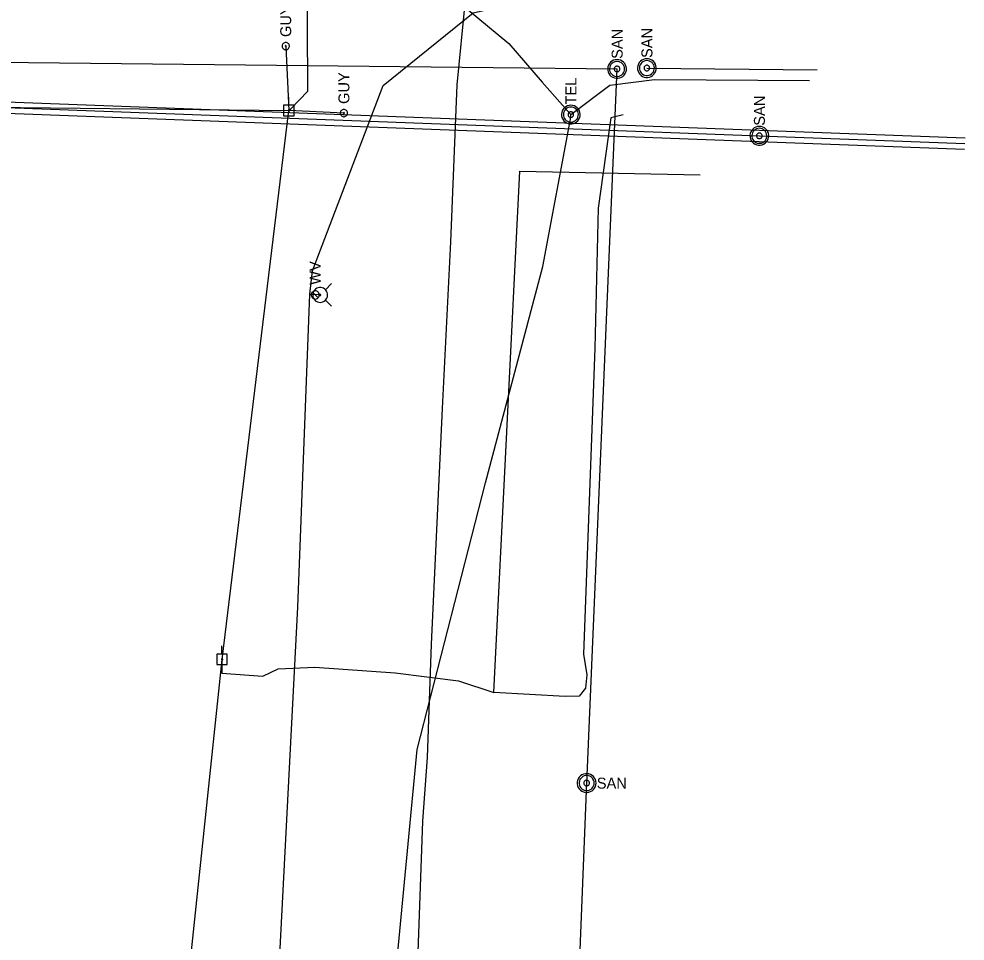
# Model space of a CAD drawing. Extents: x 600849 to 606371, y 330010 to 403088.
# Drawn here: x 602432 to 602764.9, y 357870.5 to 358195.1 of the extents above; entities that cross this region are included whole.
import ezdxf

# ---------------------------------------------------------------- set-up
doc = ezdxf.new("R2010")
doc.units = 0
for name, color, linetype in [('E_UTL_E_UG', 7, 'Continuous'), ('E_UTL_EGuyWire', 7, 'Continuous'), ('E_UTL_EPowerPole', 7, 'Continuous'), ('E_UTL_G_UG', 7, 'Continuous'), ('E_UTL_Overhead', 7, 'Continuous'), ('E_UTL_SAN', 7, 'Continuous'), ('E_UTL_SAN_MH', 7, 'Continuous'), ('E_UTL_SAN_UG', 7, 'Continuous'), ('E_UTL_T_MH', 7, 'Continuous'), ('E_UTL_T_UG', 7, 'Continuous'), ('E_UTL_TV_UG', 7, 'Continuous'), ('E_UTL_W', 7, 'Continuous'), ('E_UTL_W_UG', 7, 'Continuous'), ('E_UTL_WHydrant', 7, 'Continuous')]:
    doc.layers.add(name, color=color, linetype=linetype)

msp = doc.modelspace()

# ---------------------------------------------------------------- linework, layer by layer
at = {"layer": 'E_UTL_E_UG'}
for points in [[(602644.62, 358161.36), (602640.32, 358160.22), (602635.8, 358128.45), (602634.65, 358079.17), (602630.7, 357971.51), (602631.79, 357964.29), (602631.35, 357959.55), (602629.2, 357956.71), (602624.22, 357956.61), (602599.16, 357958)], [(602599.16, 357958), (602608.33, 358141.49), (602671.7, 358140.25)], [(602503.49, 357969.66), (602503.39, 357968.84), (602503.47, 357964.81), (602517.91, 357963.79), (602523.22, 357966.4), (602536.13, 357966.95), (602564.47, 357964.89), (602586.74, 357962.17), (602599.16, 357958)]]:
    msp.add_lwpolyline(points, dxfattribs=at)
at = {"layer": 'E_UTL_EGuyWire'}
for p in [(602525.91, 358185.51), (602546.37, 358161.94)]:
    msp.add_line(p, (602527.03, 358162.85), dxfattribs=at)
for points in [[(602525.91, 358186.8), (602525.67, 358186.77), (602525.44, 358186.71), (602525.22, 358186.59), (602525.03, 358186.44), (602524.87, 358186.26), (602524.75, 358186.05), (602524.67, 358185.82), (602524.63, 358185.57), (602524.64, 358185.33), (602524.7, 358185.09), (602524.8, 358184.87), (602524.95, 358184.67), (602525.12, 358184.5), (602525.33, 358184.37), (602525.55, 358184.28), (602525.79, 358184.24), (602526.04, 358184.24), (602526.28, 358184.28), (602526.5, 358184.37), (602526.71, 358184.5), (602526.88, 358184.67), (602527.03, 358184.87), (602527.13, 358185.09), (602527.19, 358185.33), (602527.2, 358185.57), (602527.16, 358185.82), (602527.08, 358186.05), (602526.96, 358186.26), (602526.8, 358186.44), (602526.61, 358186.59), (602526.39, 358186.71), (602526.16, 358186.77), (602525.91, 358186.8)], [(602525.91, 358185.67), (602525.88, 358185.67), (602525.86, 358185.66), (602525.83, 358185.65), (602525.8, 358185.63), (602525.78, 358185.61), (602525.77, 358185.58), (602525.76, 358185.55), (602525.75, 358185.52), (602525.76, 358185.49), (602525.76, 358185.46), (602525.78, 358185.43), (602525.79, 358185.41), (602525.82, 358185.39), (602525.84, 358185.37), (602525.87, 358185.36), (602525.9, 358185.35), (602525.93, 358185.35), (602525.96, 358185.36), (602525.99, 358185.37), (602526.01, 358185.39), (602526.04, 358185.41), (602526.05, 358185.43), (602526.07, 358185.46), (602526.07, 358185.49), (602526.08, 358185.52), (602526.07, 358185.55), (602526.06, 358185.58), (602526.05, 358185.61), (602526.03, 358185.63), (602526, 358185.65), (602525.97, 358185.66), (602525.95, 358185.67), (602525.91, 358185.67)], [(602546.37, 358163.23), (602546.13, 358163.2), (602545.9, 358163.14), (602545.68, 358163.02), (602545.49, 358162.87), (602545.33, 358162.69), (602545.21, 358162.48), (602545.13, 358162.25), (602545.09, 358162), (602545.1, 358161.76), (602545.16, 358161.52), (602545.26, 358161.3), (602545.41, 358161.1), (602545.58, 358160.93), (602545.79, 358160.8), (602546.01, 358160.71), (602546.25, 358160.67), (602546.5, 358160.67), (602546.74, 358160.71), (602546.96, 358160.8), (602547.17, 358160.93), (602547.34, 358161.1), (602547.49, 358161.3), (602547.59, 358161.52), (602547.65, 358161.76), (602547.66, 358162), (602547.62, 358162.25), (602547.54, 358162.48), (602547.42, 358162.69), (602547.26, 358162.87), (602547.07, 358163.02), (602546.85, 358163.14), (602546.62, 358163.2), (602546.37, 358163.23)], [(602546.37, 358162.1), (602546.34, 358162.1), (602546.32, 358162.09), (602546.29, 358162.08), (602546.26, 358162.06), (602546.24, 358162.04), (602546.23, 358162.01), (602546.22, 358161.98), (602546.21, 358161.95), (602546.22, 358161.92), (602546.22, 358161.89), (602546.24, 358161.86), (602546.25, 358161.84), (602546.28, 358161.82), (602546.3, 358161.8), (602546.33, 358161.79), (602546.36, 358161.78), (602546.39, 358161.78), (602546.42, 358161.79), (602546.45, 358161.8), (602546.47, 358161.82), (602546.5, 358161.84), (602546.51, 358161.86), (602546.53, 358161.89), (602546.53, 358161.92), (602546.54, 358161.95), (602546.53, 358161.98), (602546.52, 358162.01), (602546.51, 358162.04), (602546.49, 358162.06), (602546.46, 358162.08), (602546.43, 358162.09), (602546.41, 358162.1), (602546.37, 358162.1)]]:
    msp.add_lwpolyline(points, dxfattribs=at)
at = {"layer": 'E_UTL_EPowerPole'}
for points in [[(602527, 358164.7), (602527, 358167.6)], [(602528.85, 358164.7), (602525.16, 358164.7)], [(602525.16, 358164.7), (602525.16, 358161)], [(602527.27, 358162.85), (602527.27, 358162.9), (602527.26, 358162.94), (602527.24, 358162.98), (602527.21, 358163.02), (602527.17, 358163.05), (602527.13, 358163.07), (602527.09, 358163.09), (602527.05, 358163.09), (602527, 358163.09), (602526.96, 358163.08), (602526.92, 358163.06), (602526.88, 358163.03), (602526.85, 358163), (602526.82, 358162.96), (602526.81, 358162.92), (602526.8, 358162.88), (602526.8, 358162.83), (602526.81, 358162.79), (602526.82, 358162.74), (602526.85, 358162.71), (602526.88, 358162.67), (602526.92, 358162.65), (602526.96, 358162.63), (602527, 358162.62), (602527.05, 358162.62), (602527.09, 358162.62), (602527.13, 358162.64), (602527.17, 358162.66), (602527.21, 358162.69), (602527.24, 358162.72), (602527.26, 358162.76), (602527.27, 358162.81), (602527.27, 358162.85)], [(602528.85, 358161), (602528.85, 358164.7)], [(602525.16, 358161), (602528.85, 358161)], [(602503.46, 357971.51), (602503.46, 357974.42)], [(602505.31, 357971.51), (602501.62, 357971.51)], [(602501.62, 357971.51), (602501.62, 357967.82)], [(602503.73, 357969.66), (602503.73, 357969.71), (602503.72, 357969.75), (602503.7, 357969.79), (602503.67, 357969.83), (602503.63, 357969.86), (602503.59, 357969.88), (602503.55, 357969.9), (602503.51, 357969.9), (602503.46, 357969.9), (602503.42, 357969.89), (602503.38, 357969.87), (602503.34, 357969.84), (602503.31, 357969.81), (602503.28, 357969.77), (602503.27, 357969.73), (602503.26, 357969.69), (602503.26, 357969.64), (602503.27, 357969.6), (602503.28, 357969.55), (602503.31, 357969.52), (602503.34, 357969.48), (602503.38, 357969.46), (602503.42, 357969.44), (602503.46, 357969.43), (602503.51, 357969.43), (602503.55, 357969.43), (602503.59, 357969.45), (602503.63, 357969.47), (602503.67, 357969.5), (602503.7, 357969.53), (602503.72, 357969.58), (602503.73, 357969.62), (602503.73, 357969.66)], [(602505.31, 357967.82), (602505.31, 357971.51)], [(602501.62, 357967.82), (602505.31, 357967.82)]]:
    msp.add_lwpolyline(points, dxfattribs=at)
at = {"layer": 'E_UTL_G_UG'}
msp.add_lwpolyline([(602557.64, 357483.56), (602560.98, 357548.57), (602563.27, 357603.24), (602563.93, 357643.57), (602566.4, 357718.41), (602570.69, 357818.6), (602571.56, 357840.38), (602574.18, 357912.73), (602575.78, 357935.18), (602577.23, 357975.01), (602581.08, 358057.92), (602584, 358116.64), (602586.26, 358171.85), (602589.11, 358201.74), (602588.26, 358210.45)], dxfattribs=at)
at = {"layer": 'E_UTL_Overhead'}
for points in [[(601965.3, 358142.36), (602141.6, 358165.66), (602275.19, 358165.61), (602527.03, 358162.85)], [(602449.76, 357097.34), (602464.13, 357263.9), (602438.17, 357346.62), (602460.46, 357564.01), (602481.91, 357764.59), (602503.49, 357969.66), (602527.03, 358162.85)]]:
    msp.add_lwpolyline(points, dxfattribs=at)
at = {"layer": 'E_UTL_SAN'}
for points in [[(602635.09, 357926.15), (602635.03, 357926.77), (602634.85, 357927.37), (602634.56, 357927.93), (602634.17, 357928.42), (602633.7, 357928.83), (602633.16, 357929.15), (602632.56, 357929.35), (602631.94, 357929.44), (602631.32, 357929.41), (602630.71, 357929.26), (602630.14, 357929), (602629.63, 357928.64), (602629.19, 357928.19), (602628.85, 357927.66), (602628.62, 357927.08), (602628.5, 357926.46), (602628.5, 357925.83), (602628.62, 357925.22), (602628.85, 357924.63), (602629.19, 357924.11), (602629.63, 357923.65), (602630.14, 357923.29), (602630.71, 357923.03), (602631.32, 357922.88), (602631.94, 357922.85), (602632.56, 357922.94), (602633.16, 357923.14), (602633.7, 357923.46), (602634.17, 357923.87), (602634.56, 357924.36), (602634.85, 357924.92), (602635.03, 357925.52), (602635.09, 357926.15)], [(602634.43, 357926.15), (602634.38, 357926.64), (602634.24, 357927.13), (602634.01, 357927.57), (602633.7, 357927.97), (602633.32, 357928.3), (602632.88, 357928.55), (602632.41, 357928.71), (602631.91, 357928.78), (602631.41, 357928.76), (602630.92, 357928.64), (602630.47, 357928.43), (602630.06, 357928.14), (602629.71, 357927.78), (602629.44, 357927.36), (602629.25, 357926.89), (602629.16, 357926.4), (602629.16, 357925.89), (602629.25, 357925.4), (602629.44, 357924.94), (602629.71, 357924.51), (602630.06, 357924.15), (602630.47, 357923.86), (602630.92, 357923.65), (602631.41, 357923.53), (602631.91, 357923.51), (602632.41, 357923.58), (602632.88, 357923.74), (602633.32, 357923.99), (602633.7, 357924.32), (602634.01, 357924.72), (602634.24, 357925.16), (602634.38, 357925.65), (602634.43, 357926.15)], [(602632.78, 357926.15), (602632.76, 357926.33), (602632.71, 357926.51), (602632.62, 357926.68), (602632.5, 357926.83), (602632.36, 357926.95), (602632.2, 357927.05), (602632.02, 357927.11), (602631.83, 357927.13), (602631.65, 357927.13), (602631.46, 357927.08), (602631.29, 357927), (602631.14, 357926.89), (602631.01, 357926.76), (602630.91, 357926.6), (602630.84, 357926.42), (602630.8, 357926.24), (602630.8, 357926.05), (602630.84, 357925.87), (602630.91, 357925.69), (602631.01, 357925.53), (602631.14, 357925.4), (602631.29, 357925.29), (602631.46, 357925.21), (602631.65, 357925.17), (602631.83, 357925.16), (602632.02, 357925.18), (602632.2, 357925.24), (602632.36, 357925.34), (602632.5, 357925.46), (602632.62, 357925.61), (602632.71, 357925.78), (602632.76, 357925.96), (602632.78, 357926.15)]]:
    msp.add_lwpolyline(points, dxfattribs=at)
at = {"layer": 'E_UTL_SAN_MH'}
for points in [[(602642.48, 358180.77), (602641.86, 358180.71), (602641.26, 358180.53), (602640.7, 358180.24), (602640.21, 358179.85), (602639.8, 358179.38), (602639.48, 358178.84), (602639.28, 358178.24), (602639.19, 358177.62), (602639.22, 358177), (602639.37, 358176.39), (602639.63, 358175.82), (602639.99, 358175.3), (602640.44, 358174.87), (602640.97, 358174.53), (602641.55, 358174.3), (602642.17, 358174.18), (602642.8, 358174.18), (602643.41, 358174.3), (602644, 358174.53), (602644.52, 358174.87), (602644.98, 358175.3), (602645.34, 358175.82), (602645.6, 358176.39), (602645.75, 358177), (602645.78, 358177.62), (602645.69, 358178.24), (602645.49, 358178.84), (602645.17, 358179.38), (602644.76, 358179.85), (602644.27, 358180.24), (602643.71, 358180.53), (602643.11, 358180.71), (602642.48, 358180.77)], [(602642.48, 358180.11), (602641.98, 358180.06), (602641.5, 358179.92), (602641.06, 358179.69), (602640.66, 358179.38), (602640.33, 358179), (602640.08, 358178.56), (602639.92, 358178.09), (602639.85, 358177.59), (602639.87, 358177.09), (602639.99, 358176.6), (602640.2, 358176.15), (602640.49, 358175.74), (602640.85, 358175.39), (602641.27, 358175.12), (602641.74, 358174.93), (602642.23, 358174.84), (602642.73, 358174.84), (602643.23, 358174.93), (602643.69, 358175.12), (602644.12, 358175.39), (602644.48, 358175.74), (602644.77, 358176.15), (602644.98, 358176.6), (602645.1, 358177.09), (602645.12, 358177.59), (602645.05, 358178.09), (602644.88, 358178.56), (602644.63, 358179), (602644.31, 358179.38), (602643.91, 358179.69), (602643.46, 358179.92), (602642.98, 358180.06), (602642.48, 358180.11)], [(602642.48, 358178.46), (602642.3, 358178.44), (602642.12, 358178.38), (602641.95, 358178.3), (602641.8, 358178.18), (602641.68, 358178.04), (602641.58, 358177.88), (602641.52, 358177.7), (602641.49, 358177.51), (602641.5, 358177.32), (602641.55, 358177.14), (602641.63, 358176.97), (602641.74, 358176.82), (602641.87, 358176.69), (602642.03, 358176.59), (602642.2, 358176.52), (602642.39, 358176.48), (602642.58, 358176.48), (602642.76, 358176.52), (602642.94, 358176.59), (602643.1, 358176.69), (602643.23, 358176.82), (602643.34, 358176.97), (602643.42, 358177.14), (602643.46, 358177.32), (602643.47, 358177.51), (602643.45, 358177.7), (602643.38, 358177.88), (602643.29, 358178.04), (602643.17, 358178.18), (602643.02, 358178.3), (602642.85, 358178.38), (602642.67, 358178.44), (602642.48, 358178.46)], [(602652.97, 358181.08), (602652.35, 358181.02), (602651.75, 358180.84), (602651.19, 358180.55), (602650.7, 358180.16), (602650.29, 358179.69), (602649.97, 358179.15), (602649.77, 358178.55), (602649.68, 358177.93), (602649.71, 358177.31), (602649.86, 358176.7), (602650.12, 358176.13), (602650.48, 358175.61), (602650.93, 358175.18), (602651.46, 358174.84), (602652.04, 358174.61), (602652.66, 358174.49), (602653.29, 358174.49), (602653.9, 358174.61), (602654.49, 358174.84), (602655.01, 358175.18), (602655.47, 358175.61), (602655.83, 358176.13), (602656.09, 358176.7), (602656.24, 358177.31), (602656.27, 358177.93), (602656.18, 358178.55), (602655.98, 358179.15), (602655.66, 358179.69), (602655.25, 358180.16), (602654.76, 358180.55), (602654.2, 358180.84), (602653.6, 358181.02), (602652.97, 358181.08)], [(602652.97, 358180.42), (602652.47, 358180.37), (602651.99, 358180.23), (602651.55, 358180), (602651.15, 358179.69), (602650.82, 358179.31), (602650.57, 358178.87), (602650.41, 358178.4), (602650.34, 358177.9), (602650.36, 358177.4), (602650.48, 358176.91), (602650.69, 358176.46), (602650.98, 358176.05), (602651.34, 358175.7), (602651.76, 358175.43), (602652.23, 358175.24), (602652.72, 358175.15), (602653.22, 358175.15), (602653.72, 358175.24), (602654.18, 358175.43), (602654.61, 358175.7), (602654.97, 358176.05), (602655.26, 358176.46), (602655.47, 358176.91), (602655.59, 358177.4), (602655.61, 358177.9), (602655.54, 358178.4), (602655.37, 358178.87), (602655.12, 358179.31), (602654.8, 358179.69), (602654.4, 358180), (602653.95, 358180.23), (602653.47, 358180.37), (602652.97, 358180.42)], [(602652.97, 358178.77), (602652.79, 358178.75), (602652.61, 358178.69), (602652.44, 358178.61), (602652.29, 358178.49), (602652.17, 358178.35), (602652.07, 358178.19), (602652.01, 358178.01), (602651.98, 358177.82), (602651.99, 358177.63), (602652.04, 358177.45), (602652.12, 358177.28), (602652.23, 358177.13), (602652.36, 358177), (602652.52, 358176.9), (602652.69, 358176.83), (602652.88, 358176.79), (602653.07, 358176.79), (602653.25, 358176.83), (602653.43, 358176.9), (602653.59, 358177), (602653.72, 358177.13), (602653.83, 358177.28), (602653.91, 358177.45), (602653.95, 358177.63), (602653.96, 358177.82), (602653.94, 358178.01), (602653.87, 358178.19), (602653.78, 358178.35), (602653.66, 358178.49), (602653.51, 358178.61), (602653.34, 358178.69), (602653.16, 358178.75), (602652.97, 358178.77)], [(602692.55, 358157.24), (602691.92, 358157.18), (602691.32, 358157), (602690.76, 358156.71), (602690.27, 358156.33), (602689.86, 358155.85), (602689.55, 358155.31), (602689.34, 358154.72), (602689.25, 358154.1), (602689.28, 358153.47), (602689.43, 358152.86), (602689.69, 358152.29), (602690.05, 358151.78), (602690.51, 358151.34), (602691.04, 358151.01), (602691.62, 358150.77), (602692.23, 358150.65), (602692.86, 358150.65), (602693.48, 358150.77), (602694.06, 358151.01), (602694.59, 358151.34), (602695.04, 358151.78), (602695.41, 358152.29), (602695.67, 358152.86), (602695.81, 358153.47), (602695.84, 358154.1), (602695.75, 358154.72), (602695.55, 358155.31), (602695.24, 358155.85), (602694.83, 358156.33), (602694.33, 358156.71), (602693.77, 358157), (602693.17, 358157.18), (602692.55, 358157.24)], [(602692.55, 358156.58), (602692.05, 358156.53), (602691.57, 358156.39), (602691.12, 358156.16), (602690.73, 358155.85), (602690.4, 358155.47), (602690.15, 358155.04), (602689.98, 358154.56), (602689.91, 358154.06), (602689.93, 358153.56), (602690.05, 358153.07), (602690.26, 358152.62), (602690.55, 358152.21), (602690.92, 358151.86), (602691.34, 358151.59), (602691.8, 358151.41), (602692.3, 358151.31), (602692.8, 358151.31), (602693.29, 358151.41), (602693.76, 358151.59), (602694.18, 358151.86), (602694.54, 358152.21), (602694.83, 358152.62), (602695.04, 358153.07), (602695.16, 358153.56), (602695.18, 358154.06), (602695.11, 358154.56), (602694.95, 358155.04), (602694.7, 358155.47), (602694.37, 358155.85), (602693.98, 358156.16), (602693.53, 358156.39), (602693.05, 358156.53), (602692.55, 358156.58)], [(602692.55, 358154.93), (602692.36, 358154.91), (602692.18, 358154.86), (602692.01, 358154.77), (602691.86, 358154.65), (602691.74, 358154.51), (602691.65, 358154.35), (602691.59, 358154.17), (602691.56, 358153.99), (602691.57, 358153.8), (602691.61, 358153.61), (602691.69, 358153.44), (602691.8, 358153.29), (602691.94, 358153.16), (602692.09, 358153.06), (602692.27, 358152.99), (602692.45, 358152.95), (602692.64, 358152.95), (602692.83, 358152.99), (602693, 358153.06), (602693.16, 358153.16), (602693.3, 358153.29), (602693.41, 358153.44), (602693.48, 358153.61), (602693.53, 358153.8), (602693.54, 358153.99), (602693.51, 358154.17), (602693.45, 358154.35), (602693.35, 358154.51), (602693.23, 358154.65), (602693.08, 358154.77), (602692.92, 358154.86), (602692.74, 358154.91), (602692.55, 358154.93)]]:
    msp.add_lwpolyline(points, dxfattribs=at)
at = {"layer": 'E_UTL_SAN_UG'}
for p, q in [((602273.32, 358181.57), (602642.48, 358177.46)), ((602082.46, 358178.99), (602692.62, 358155.94)), ((602082.31, 358174.99), (602692.47, 358151.94)), ((602082.38, 358176.99), (602692.55, 358153.94)), ((602692.62, 358155.94), (602764.93, 358153.21)), ((602692.47, 358151.94), (602764.78, 358149.21)), ((602692.55, 358153.94), (602764.85, 358151.21))]:
    msp.add_line(p, q, dxfattribs=at)
for points in [[(602631.79, 357926.14), (602642.48, 358177.46)], [(602652.98, 358177.78), (602712.87, 358177.16)], [(602621.9, 357675.78), (602631.8, 357926.39)]]:
    msp.add_lwpolyline(points, dxfattribs=at)
at = {"layer": 'E_UTL_T_MH'}
for points in [[(602626.22, 358164.71), (602625.6, 358164.65), (602625, 358164.47), (602624.44, 358164.18), (602623.95, 358163.79), (602623.54, 358163.32), (602623.22, 358162.78), (602623.02, 358162.18), (602622.93, 358161.56), (602622.96, 358160.94), (602623.11, 358160.33), (602623.37, 358159.76), (602623.73, 358159.24), (602624.18, 358158.81), (602624.71, 358158.47), (602625.29, 358158.24), (602625.91, 358158.12), (602626.54, 358158.12), (602627.15, 358158.24), (602627.74, 358158.47), (602628.26, 358158.81), (602628.72, 358159.24), (602629.08, 358159.76), (602629.34, 358160.33), (602629.49, 358160.94), (602629.52, 358161.56), (602629.43, 358162.18), (602629.23, 358162.78), (602628.91, 358163.32), (602628.5, 358163.79), (602628.01, 358164.18), (602627.45, 358164.47), (602626.85, 358164.65), (602626.22, 358164.71)], [(602626.22, 358164.05), (602625.72, 358164), (602625.24, 358163.86), (602624.8, 358163.63), (602624.4, 358163.32), (602624.07, 358162.94), (602623.82, 358162.5), (602623.66, 358162.03), (602623.59, 358161.53), (602623.61, 358161.03), (602623.73, 358160.54), (602623.94, 358160.09), (602624.23, 358159.68), (602624.59, 358159.33), (602625.01, 358159.06), (602625.48, 358158.87), (602625.97, 358158.78), (602626.47, 358158.78), (602626.97, 358158.87), (602627.43, 358159.06), (602627.86, 358159.33), (602628.22, 358159.68), (602628.51, 358160.09), (602628.72, 358160.54), (602628.84, 358161.03), (602628.86, 358161.53), (602628.79, 358162.03), (602628.63, 358162.5), (602628.37, 358162.94), (602628.05, 358163.32), (602627.65, 358163.63), (602627.2, 358163.86), (602626.72, 358164), (602626.22, 358164.05)], [(602626.22, 358162.4), (602626.04, 358162.38), (602625.86, 358162.32), (602625.69, 358162.24), (602625.54, 358162.12), (602625.42, 358161.98), (602625.32, 358161.82), (602625.26, 358161.64), (602625.23, 358161.45), (602625.24, 358161.26), (602625.29, 358161.08), (602625.37, 358160.91), (602625.48, 358160.76), (602625.61, 358160.63), (602625.77, 358160.53), (602625.94, 358160.46), (602626.13, 358160.42), (602626.32, 358160.42), (602626.5, 358160.46), (602626.68, 358160.53), (602626.84, 358160.63), (602626.97, 358160.76), (602627.08, 358160.91), (602627.16, 358161.08), (602627.2, 358161.26), (602627.21, 358161.45), (602627.19, 358161.64), (602627.12, 358161.82), (602627.03, 358161.98), (602626.91, 358162.12), (602626.76, 358162.24), (602626.59, 358162.32), (602626.41, 358162.38), (602626.22, 358162.4)]]:
    msp.add_lwpolyline(points, dxfattribs=at)
at = {"layer": 'E_UTL_T_UG'}
for points in [[(602556.75, 358210.7), (602576.55, 358209.69), (602604.39, 358186.41), (602616.14, 358172.86), (602625.08, 358162.69), (602626.22, 358161.4)], [(602626.22, 358161.4), (602639.98, 358171.79), (602655.71, 358173.71), (602710.2, 358173.45)], [(602532.98, 357197.95), (602536.58, 357236.25), (602541.76, 357308.13), (602545.1, 357405.11), (602549.26, 357509.18), (602552.86, 357615.63), (602556.72, 357720.8), (602561.6, 357827.31), (602572.13, 357937.99), (602596.22, 358031.77), (602616.4, 358107.92), (602626.13, 358159.86), (602626.22, 358161.4)]]:
    msp.add_lwpolyline(points, dxfattribs=at)
at = {"layer": 'E_UTL_TV_UG'}
msp.add_lwpolyline([(602527.03, 358162.85), (602527.66, 358163.4), (602533.66, 358169.63), (602533.48, 358217.23), (602538.55, 358272.26), (602544.87, 358317.05), (602560.2, 358436.07), (602569.85, 358501.76), (602573.11, 358507.29), (602609.53, 358527.05)], dxfattribs=at)
at = {"layer": 'E_UTL_W'}
for points in [[(602536.29, 358099.36), (602536.02, 358099.33), (602535.76, 358099.26), (602535.52, 358099.13), (602535.31, 358098.97), (602535.13, 358098.76), (602535, 358098.53), (602534.91, 358098.27), (602534.87, 358098), (602534.88, 358097.73), (602534.95, 358097.47), (602535.06, 358097.22), (602535.22, 358097), (602535.41, 358096.81), (602535.64, 358096.67), (602535.89, 358096.57), (602536.16, 358096.51), (602536.43, 358096.51), (602536.7, 358096.57), (602536.95, 358096.67), (602537.18, 358096.81), (602537.37, 358097), (602537.53, 358097.22), (602537.64, 358097.47), (602537.71, 358097.73), (602537.72, 358098), (602537.68, 358098.27), (602537.59, 358098.53), (602537.46, 358098.76), (602537.28, 358098.97), (602537.07, 358099.13), (602536.82, 358099.26), (602536.56, 358099.33), (602536.29, 358099.36)], [(602537.3, 358096.93), (602535.29, 358098.94)]]:
    msp.add_lwpolyline(points, dxfattribs=at)
at = {"layer": 'E_UTL_W_UG'}
for points in [[(602504.74, 357297.38), (602504.85, 357298.44), (602506.32, 357364.9), (602509.06, 357470.35), (602514.17, 357576.87), (602519.05, 357693.55), (602520.17, 357701.95), (602520.41, 357729.6), (602523.49, 357858.94), (602530.13, 357988.07), (602534.44, 358098.16), (602535.28, 358106.47), (602560.16, 358171.65), (602591.89, 358197.26), (602620.94, 358203.92), (602647.58, 358203.03)], [(602534.44, 358098.16), (602537.39, 358098.1), (602538.01, 358097.93)]]:
    msp.add_lwpolyline(points, dxfattribs=at)
at = {"layer": 'E_UTL_WHydrant'}
for points in [[(602539.85, 358099.77), (602541.99, 358101.91)], [(602538.02, 358095.31), (602538.51, 358095.36), (602538.99, 358095.5), (602539.43, 358095.73), (602539.83, 358096.04), (602540.15, 358096.41), (602540.4, 358096.84), (602540.56, 358097.32), (602540.63, 358097.81), (602540.61, 358098.31), (602540.49, 358098.79), (602540.29, 358099.25), (602540, 358099.65), (602539.64, 358100), (602539.22, 358100.27), (602538.75, 358100.45), (602538.26, 358100.54), (602537.77, 358100.54), (602537.28, 358100.45), (602536.81, 358100.27), (602536.39, 358100), (602536.03, 358099.65), (602535.74, 358099.25), (602535.54, 358098.79), (602535.42, 358098.31), (602535.4, 358097.81), (602535.47, 358097.32), (602535.63, 358096.84), (602535.88, 358096.41), (602536.21, 358096.04), (602536.6, 358095.73), (602537.04, 358095.5), (602537.52, 358095.36), (602538.02, 358095.31)], [(602538.02, 358097.73), (602538.05, 358097.74), (602538.09, 358097.75), (602538.12, 358097.77), (602538.15, 358097.79), (602538.18, 358097.82), (602538.2, 358097.85), (602538.21, 358097.89), (602538.22, 358097.92), (602538.21, 358097.96), (602538.2, 358098), (602538.19, 358098.03), (602538.17, 358098.07), (602538.14, 358098.09), (602538.11, 358098.11), (602538.07, 358098.13), (602538.03, 358098.13), (602538, 358098.13), (602537.96, 358098.13), (602537.92, 358098.11), (602537.89, 358098.09), (602537.86, 358098.07), (602537.84, 358098.03), (602537.83, 358098), (602537.82, 358097.96), (602537.81, 358097.92), (602537.82, 358097.89), (602537.83, 358097.85), (602537.85, 358097.82), (602537.88, 358097.79), (602537.91, 358097.77), (602537.94, 358097.75), (602537.98, 358097.74), (602538.02, 358097.73)], [(602539.85, 358096.1), (602541.99, 358093.96)]]:
    msp.add_lwpolyline(points, dxfattribs=at)

# ---------------------------------------------------------------- texts
at = {"layer": 'E_UTL_EGuyWire'}
for p in [(602527.84, 358188.72), (602548.3, 358165.15)]:
    msp.add_text('GUY', height=3.85, rotation=90, dxfattribs=at).set_placement(p)
at = {"layer": 'E_UTL_SAN'}
msp.add_text('SAN', height=3.849, dxfattribs=at).set_placement((602635.35, 357924.2))
at = {"layer": 'E_UTL_SAN_MH'}
for p in [(602654.92, 358181.34), (602644.43, 358181.03), (602694.49, 358157.5)]:
    msp.add_text('SAN', height=3.849, rotation=90, dxfattribs=at).set_placement(p)
at = {"layer": 'E_UTL_T_MH'}
msp.add_text('TEL', height=3.849, rotation=90, dxfattribs=at).set_placement((602628.17, 358164.97))
at = {"layer": 'E_UTL_W'}
msp.add_text('WV', height=3.85, rotation=90, dxfattribs=at).set_placement((602538.22, 358101.5))

doc.saveas('drawing.dxf')
